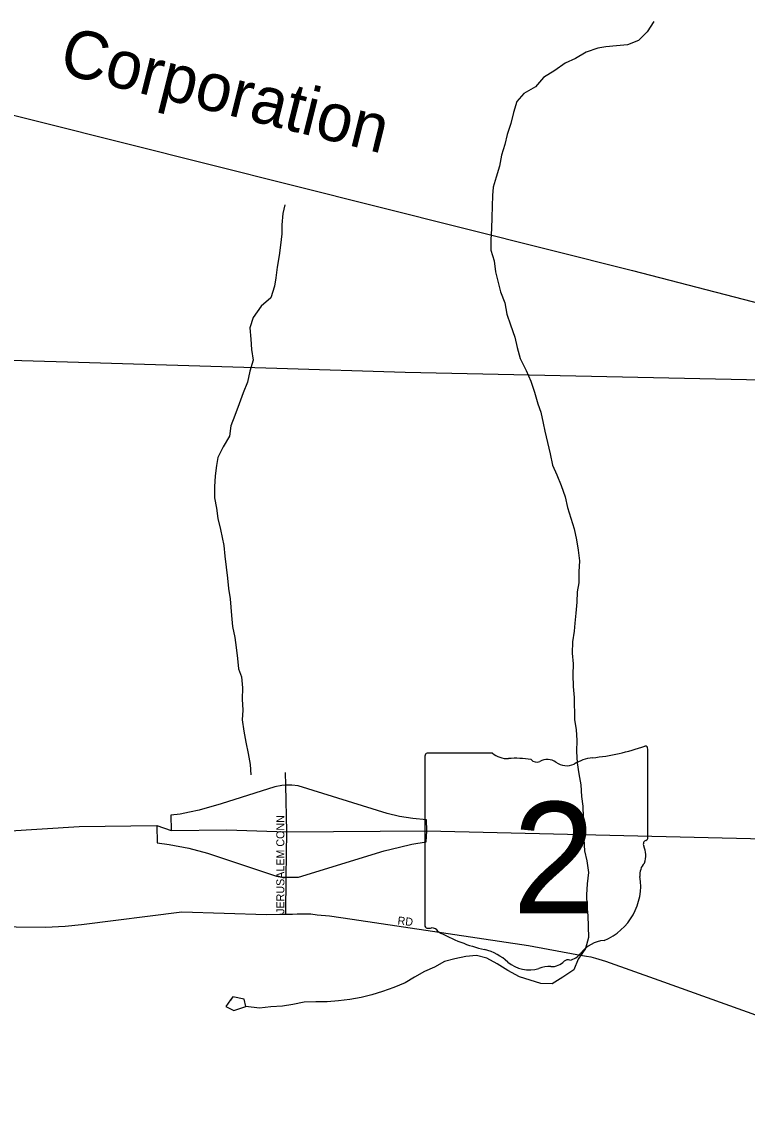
# Model space of a CAD drawing. Extents: x 1857828 to 2277390, y 930619 to 1324581.
# Drawn here: x 2016752 to 2021284, y 1238255 to 1245084 of the extents above; entities that cross this region are included whole.
import ezdxf

# ---------------------------------------------------------------- set-up
doc = ezdxf.new("R2010")
doc.units = 0
for name, color, linetype in [('GM_X_City_Street', 7, 'Continuous'), ('GM_X_City_Street_Text', 7, 'Continuous'), ('GM_X_Interchange_Ramps', 7, 'Continuous'), ('GM_X_Minor_Lake', 7, 'Continuous'), ('GM_X_Minor_River', 7, 'Continuous'), ('GM_X_Rail_Line', 7, 'Continuous'), ('GM_X_Rail_Line_Text', 7, 'Continuous'), ('GM_X_State_Location', 7, 'Continuous'), ('GM_X_State_Route', 7, 'Continuous'), ('GM_X_State_Shield', 7, 'Continuous')]:
    doc.layers.add(name, color=color, linetype=linetype)

msp = doc.modelspace()

# ---------------------------------------------------------------- linework, layer by layer
at = {"layer": 'GM_X_City_Street'}
for points in [[(2012847.3, 1243146.6), (2014786.2, 1243027.9), (2014919, 1243023.8), (2015748.5, 1242997.7), (2017037.4, 1242960.2), (2018344.8, 1242920.5), (2019148.4, 1242895.3), (2022153.1, 1242831.6)], [(2018401.3, 1239510.6), (2018404.2, 1239741), (2018407.8, 1240025.3), (2018401.5, 1240315.2), (2018399.8, 1240395.6)], [(2016101.4, 1239461.2), (2016717.4, 1239431.8), (2016899.5, 1239429.1), (2017022.7, 1239434.5), (2017124.5, 1239445.2), (2017751.2, 1239525.5), (2018281.5, 1239507.6), (2018363.6, 1239510.3), (2018401.3, 1239510.6), (2018405.9, 1239510.7), (2018421.8, 1239510.8), (2018444.3, 1239511)], [(2018444.3, 1239511), (2018471.8, 1239511.2), (2018520, 1239511.6), (2018558, 1239511.9), (2018598.2, 1239506.2), (2018674.4, 1239498.8), (2018816.8, 1239477.9), (2019918.3, 1239314.3), (2020219.4, 1239258.5), (2020279.6, 1239246.9), (2020307.7, 1239243.1), (2020337.8, 1239235.3), (2020400.1, 1239215.8), (2020733.6, 1239098), (2021557.5, 1238801.5), (2021637.9, 1238774), (2021692.2, 1238756.4), (2021750.4, 1238736.8), (2021870.9, 1238703.7), (2022186.2, 1238621.9)]]:
    msp.add_lwpolyline(points, dxfattribs=at)
at = {"layer": 'GM_X_Interchange_Ramps'}
for points in [[(2018401.5, 1240315.2), (2018375.9, 1240314.6), (2018332.9, 1240305), (2017997.1, 1240198.5), (2017860.5, 1240158.9), (2017799.5, 1240146.3), (2017742, 1240133.8), (2017683.5, 1240128.3), (2017684.6, 1240033.4)], [(2019282.4, 1240029.8), (2019280.9, 1240098.3), (2019196, 1240107.3), (2019111.5, 1240119.9), (2019034.3, 1240139.7), (2018479.1, 1240312.2), (2018439.3, 1240316), (2018401.5, 1240315.2)], [(2017595.9, 1240063.9), (2017597.7, 1239956.3), (2017673.1, 1239944.6), (2017795.2, 1239923), (2017912, 1239890.7), (2018344.1, 1239746.9), (2018376.8, 1239741.3), (2018404.2, 1239741)], [(2018404.2, 1239741), (2018435.4, 1239740.6), (2018481.4, 1239742.1), (2019016.9, 1239905.8), (2019111.7, 1239929.1), (2019189, 1239946.6), (2019279.5, 1239962.6), (2019282.4, 1240029.8)]]:
    msp.add_lwpolyline(points, dxfattribs=at)
at = {"layer": 'GM_X_Minor_Lake'}
for points in [[(2018056.8, 1238975.4), (2018025.7, 1238933.7), (2018076.1, 1238908), (2018151.6, 1238932.6)], [(2018055.8, 1238974), (2018025.7, 1238933.7), (2018076.1, 1238908), (2018151.3, 1238932.5)], [(2018151.7, 1238932.4), (2018141.7, 1238978.9), (2018071.4, 1238994.4), (2018055.7, 1238973.9)], [(2018151.6, 1238932.6), (2018141.7, 1238978.9), (2018071.4, 1238994.4), (2018056.8, 1238975.4)]]:
    msp.add_lwpolyline(points, dxfattribs=at)
at = {"layer": 'GM_X_Minor_River'}
for points in [[(2020700.6, 1245086.3), (2020659, 1245021.6), (2020605.3, 1244966.8), (2020537.2, 1244940.1), (2020469.1, 1244933.4), (2020400.9, 1244928.8), (2020350.8, 1244920.3), (2020278.7, 1244895.6), (2020212.8, 1244854.8), (2020146.8, 1244826), (2020083, 1244779.2), (2020011.1, 1244736.4), (2019961.4, 1244677.7), (2019889.5, 1244636.8), (2019845.7, 1244586.2), (2019824.2, 1244517.7), (2019808.7, 1244449.2), (2019785.2, 1244380.7), (2019769.6, 1244318.3), (2019750.1, 1244251.8), (2019736.6, 1244183.3), (2019717.1, 1244114.8), (2019697.6, 1244050.4), (2019694, 1244000.1), (2019690.5, 1243931.8), (2019689.1, 1243861.4), (2019687.7, 1243793.1), (2019682.2, 1243722.7), (2019682.7, 1243658.4), (2019703.4, 1243590.3), (2019712, 1243522.1), (2019724.4, 1243471.9), (2019743.1, 1243397.8), (2019769.8, 1243329.7), (2019782.4, 1243257.5), (2019805, 1243191.4), (2019833.7, 1243115.3), (2019848.3, 1243049.1), (2019867, 1242981), (2019903.7, 1242907), (2019932.3, 1242838.9), (2019955, 1242770.8), (2019975.6, 1242698.7), (2019996.1, 1242646.6), (2020008.8, 1242576.4), (2020021.2, 1242526.3), (2020037.8, 1242456.1), (2020052.5, 1242385.9), (2020069.1, 1242315.8), (2020095.7, 1242253.7), (2020122.3, 1242187.6), (2020147, 1242117.6), (2020161.6, 1242049.4), (2020202.8, 1241917.1), (2020217.5, 1241849), (2020228, 1241784.8), (2020236.6, 1241716.5), (2020233.2, 1241648.2), (2020233.7, 1241579.9), (2020222.1, 1241523.5), (2020220.7, 1241459.2), (2020213.2, 1241390.8), (2020207.7, 1241328.5), (2020204.1, 1241278.2), (2020192.6, 1241211.8), (2020191.2, 1241139.5), (2020197.7, 1241073.2), (2020194.3, 1241004.9), (2020196.9, 1240932.6), (2020203.5, 1240864.3), (2020204.6, 1240725.7), (2020215.2, 1240661.5), (2020219.7, 1240597.2), (2020218.3, 1240526.9), (2020222.9, 1240454.6), (2020233.5, 1240386.4), (2020246.1, 1240318.2), (2020248.7, 1240245.9), (2020257.2, 1240183.7), (2020259.8, 1240115.4), (2020260.4, 1240047.1), (2020262.9, 1239978.8), (2020267.5, 1239906.5), (2020282.1, 1239842.3), (2020292.8, 1239770.1), (2020285.3, 1239699.7), (2020279.8, 1239631.4), (2020282.4, 1239563.1), (2020288.9, 1239500.8)], [(2018395.9, 1243940), (2018382.3, 1243887.7), (2018376.9, 1243815.3), (2018377.4, 1243759), (2018367.9, 1243688.6), (2018360.4, 1243624.2), (2018347, 1243551.8), (2018339.5, 1243485.4), (2018329.9, 1243433.1), (2018308.4, 1243360.6), (2018246.6, 1243307.8), (2018197, 1243237), (2018177.5, 1243172.5), (2018182.1, 1243102.2), (2018186.6, 1243038), (2018197.2, 1242969.8), (2018175.7, 1242901.2), (2018162.2, 1242832.8), (2018134.7, 1242766.2), (2018109.1, 1242697.7), (2018083.6, 1242625.1), (2018058.1, 1242560.6), (2018048.6, 1242496.2), (2018009, 1242429.6), (2017977.4, 1242363), (2017967.8, 1242312.6), (2017960.3, 1242248.3), (2017956.8, 1242179.9), (2017955.4, 1242111.6), (2017968, 1242045.4), (2017976.5, 1241981.2), (2017993.2, 1241913), (2018014, 1241812.8), (2018020.6, 1241746.5), (2018029.2, 1241678.3), (2018037.8, 1241608.1), (2018044.4, 1241543.8), (2018052.9, 1241479.6), (2018061.8, 1241375.2), (2018068.4, 1241306.9), (2018083, 1241238.8), (2018091.5, 1241176.6), (2018100.1, 1241106.3), (2018106.7, 1241042.1), (2018125.2, 1240992), (2018131.7, 1240923.8), (2018128.3, 1240853.4), (2018132.9, 1240785.1), (2018129.4, 1240724.8), (2018140, 1240652.6), (2018152.6, 1240584.4), (2018167.2, 1240514.2), (2018177.8, 1240444), (2018182.4, 1240379.7)], [(2020288.9, 1239500.8), (2020294.1, 1239364.3), (2020274.6, 1239295.8), (2020229, 1239229.1), (2020201.4, 1239162.5), (2020133.6, 1239115.7), (2020065.7, 1239074.9), (2019995.4, 1239076.2), (2019862.6, 1239119.2), (2019790, 1239158.8), (2019721.4, 1239200.3), (2019656.9, 1239235.9), (2019592.6, 1239251.4), (2019526.4, 1239244.8), (2019458.2, 1239232.1), (2019392.2, 1239215.4), (2019330.2, 1239178.7), (2019268.2, 1239152), (2019206.3, 1239117.3), (2019146.4, 1239080.6), (2019076.4, 1239051.8), (2019006.4, 1239027), (2018938.3, 1239006.3), (2018872.2, 1238989.6), (2018802.1, 1238976.9), (2018729.9, 1238968.2), (2018659.7, 1238961.6), (2018589.4, 1238962.9), (2018517.2, 1238960.3), (2018445.1, 1238945.6), (2018380.9, 1238934.9), (2018308.7, 1238930.2), (2018236.5, 1238923.6), (2018151.3, 1238932.5)]]:
    msp.add_lwpolyline(points, dxfattribs=at)
at = {"layer": 'GM_X_Rail_Line'}
msp.add_lwpolyline([(2010250.7, 1246105.6), (2015802.6, 1244725.6), (2020567.6, 1243531.6), (2023679.8, 1242724.2), (2028101.7, 1241626.9), (2032683.1, 1240476.3), (2034089.4, 1240128.3), (2037647.8, 1239223.2), (2041004.2, 1238402), (2042999.3, 1237895.6), (2043803.3, 1237657.3), (2044879.5, 1237299.8), (2048172.1, 1236193.5), (2051939.6, 1234938.6)], dxfattribs=at)
at = {"layer": 'GM_X_State_Route'}
for points in [[(2016114.8, 1239980.9), (2016647.8, 1240029), (2017111.1, 1240058.5), (2017595.9, 1240063.9), (2017684.6, 1240033.4), (2018033.4, 1240037.4), (2018407.8, 1240025.3)], [(2018407.8, 1240025.3), (2019282.4, 1240029.8), (2022185.1, 1239961.8), (2023170.1, 1239945.3), (2024198.1, 1239955.5), (2027230.4, 1239985.7), (2027268.2, 1239986.1), (2028099.2, 1239994.6)]]:
    msp.add_lwpolyline(points, dxfattribs=at)
at = {"layer": 'GM_X_State_Shield'}
for p, q in [((2020663.2, 1239988.7), (2020663.2, 1240541.5)), ((2019271, 1240497.1), (2019271, 1239440.5)), ((2019692.4, 1240515.3), (2019284.7, 1240515.3)), ((2020663.1, 1239988.9), (2020663.2, 1239988.7))]:
    msp.add_line(p, q, dxfattribs=at)
for centre, radius, start, end in [((2020167.3, 1241955.8), 1476.4, 275.84447, 288.90645), ((2020647.7, 1240543.8), 15.5, 351.86209, 97.738), ((2019287, 1240499.4), 16.1, 98.1301, 188.1301), ((2019789.5, 1240638), 156.4, 231.61951, 271.11188), ((2019841.4, 1239922.1), 561.6, 80.48669, 94.98827), ((2019968.9, 1240504.8), 45.1, 219.79206, 297.10237), ((2020035.1, 1240382.7), 93.8, 54.46668, 119.14113), ((2020355.6, 1240192.6), 297, 97.34618, 120.76885), ((2020156.2, 1240550.2), 112.9, 233.85621, 294.82819), ((2020646.7, 1239986.6), 16.6, 289.60381, 7.73413), ((2020659.6, 1239948.2), 24, 107.94398, 210.33697), ((2020507, 1239878.3), 144, 340.03296, 23.64957), ((2020718.7, 1239757.4), 104.8, 136.8065, 186.92959), ((2020250, 1239687.1), 369.3, 292.30889, 8.98584), ((2019287.1, 1239438.2), 16.3, 171.95839, 258.30661), ((2019289.6, 1239546.3), 124.2, 267.33899, 280.60386), ((2019315, 1239379.5), 44.8, 29.74838, 93.27175), ((2019880.3, 1240328.9), 1066.1, 240.41292, 257.1985), ((2020405.7, 1239143.8), 202.2, 94.40312, 142.57675), ((2019562.4, 1238965.8), 333.6, 47.18416, 75.83597), ((2020149.4, 1239338.1), 119.3, 282.87319, 323.27711), ((2019923.2, 1239374.3), 211.7, 230.70037, 286.29184), ((2020045.5, 1239009), 173.9, 85.69512, 111.20995), ((2020061, 1239295.1), 112.8, 268.77702, 315.54927), ((2020163, 1239192.8), 31.8, 65.75173, 132.64842)]:
    msp.add_arc(centre, radius, start, end, dxfattribs=at)

# ---------------------------------------------------------------- texts
at = {"layer": 'GM_X_City_Street_Text'}
for s, rotation, p in [('JERUSALEM CONN', 90, (2018392.2, 1239511.9)), ('RD', 353.66247, (2019097.8, 1239446.4))]:
    msp.add_text(s, height=50, rotation=rotation, dxfattribs=at).set_placement(p)
at = {"layer": 'GM_X_Rail_Line_Text'}
msp.add_text('Corporation', height=299, rotation=345.98992, dxfattribs=at).set_placement((2016975.1, 1244766.7))
at = {"layer": 'GM_X_State_Location'}
for s in ['s', 'r']:
    msp.add_text(s, height=1, dxfattribs=at).set_placement((2019951.4, 1239898.6))
msp.add_text('2', height=1, rotation=0.00001, dxfattribs=at).set_placement((2019800.8, 1239825.8))
at = {"layer": 'GM_X_State_Shield'}
msp.add_text('2', height=696.1, dxfattribs=at).set_placement((2019819.1, 1239515))

doc.saveas('drawing.dxf')
